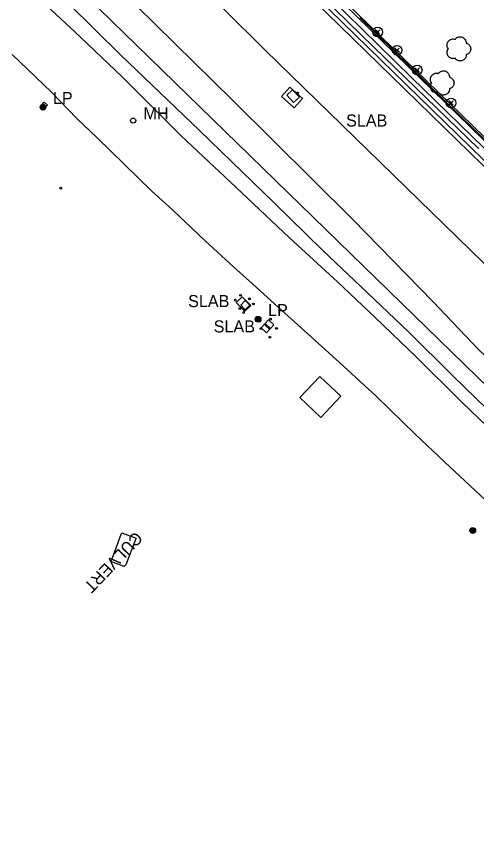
# Model space of a CAD drawing. Extents: x 368532 to 392481, y 10654822 to 10676899.
# Drawn here: x 383057.7 to 383248.4, y 10655839.6 to 10656177.5 of the extents above; entities that cross this region are included whole.
import ezdxf

# ---------------------------------------------------------------- set-up
doc = ezdxf.new("R2010")
doc.units = 0
for name, color, linetype in [('p_drainage culvert', 7, 'Continuous'), ('p_dtm obscured area', 7, 'Continuous'), ('p_dtm slab', 7, 'Continuous'), ('p_railroad rr control', 7, 'Continuous'), ('p_road dirt road', 7, 'Continuous'), ('p_structure antenae', 7, 'Continuous'), ('p_structure building', 7, 'Continuous'), ('p_structure fence', 7, 'Continuous'), ('p_structure unidentified', 7, 'Continuous'), ('p_structure wall', 7, 'Continuous'), ('p_utility general pole', 7, 'Continuous'), ('p_utility manhole', 7, 'Continuous'), ('p_veg tree', 7, 'Continuous')]:
    doc.layers.add(name, color=color, linetype=linetype)

msp = doc.modelspace()

# ---------------------------------------------------------------- linework, layer by layer
at = {"layer": 'p_drainage culvert'}
for p, q in [((383097.45, 10655952.89), (383101.15, 10655963.17)), ((383101.15, 10655963.17), (383101.44, 10655963.78)), ((383101.44, 10655963.78), (383107.28, 10655961.53)), ((383107.07, 10655960.93), (383103.04, 10655950.48)), ((383107.28, 10655961.53), (383107.07, 10655960.93)), ((383096.89, 10655951.84), (383097.45, 10655952.89)), ((383102.34, 10655949.78), (383096.89, 10655951.84)), ((383103.04, 10655950.48), (383102.34, 10655949.78))]:
    msp.add_line(p, q, dxfattribs=at)
at = {"layer": 'p_dtm obscured area'}
for points in [[(382832.74, 10656446.44), (382886.6, 10656393.25), (382939, 10656345.54), (382995.99, 10656291.03), (383043.04, 10656244.56), (383099.52, 10656189.78), (383147.29, 10656142.76), (383197, 10656093.37)], [(383164.44, 10656100.24), (383133.56, 10656130.26), (383100.79, 10656161.57), (383069.01, 10656193.09), (383043.67, 10656218.65), (383017.8, 10656243.58), (382990.58, 10656270.6), (382962.94, 10656297.47), (382929.7, 10656329.8), (382908.24, 10656350.9), (382883.85, 10656374.87), (382861.89, 10656395.47), (382841.28, 10656414.89), (382820.76, 10656435.21)], [(383447.19, 10655825.85), (383416.01, 10655856.28), (383391.41, 10655879.84), (383373.94, 10655897.12), (383341.7, 10655928.82), (383317.62, 10655952.24), (383285.8, 10655982.54), (383262.65, 10656005.17), (383238.38, 10656028.84), (383220.08, 10656046.91), (383203.19, 10656063.07), (383184.68, 10656080.6), (383164.44, 10656100.24)], [(383197, 10656093.37), (383230.39, 10656059.31), (383249.12, 10656039.52), (383272.58, 10656017.23), (383296.04, 10655993.99), (383320.89, 10655969.6), (383354.14, 10655938.68), (383384.04, 10655909.15), (383404.94, 10655889.09), (383425.24, 10655869.6), (383459.08, 10655837.18)]]:
    msp.add_lwpolyline(points, dxfattribs=at)
at = {"layer": 'p_dtm slab'}
for p, q in [((383180.91, 10656184.02), (383294.15, 10656073.62)), ((383160.8, 10656163.45), (383143.52, 10656180.58)), ((383291.77, 10656035.92), (383160.8, 10656163.45)), ((383167.57, 10656144.26), (383171, 10656148.08)), ((383169.72, 10656144.79), (383172.14, 10656147.03)), ((383171, 10656148.08), (383176.18, 10656143.43)), ((383172.14, 10656147.03), (383174.93, 10656144.02)), ((383172.75, 10656139.61), (383167.57, 10656144.26)), ((383172.5, 10656141.78), (383169.72, 10656144.79)), ((383174.93, 10656144.02), (383172.5, 10656141.78)), ((383176.18, 10656143.43), (383172.75, 10656139.61)), ((383148.8, 10656059.03), (383151.25, 10656061.43)), ((383151.25, 10656061.43), (383154.82, 10656057.79)), ((383152.38, 10656055.39), (383148.8, 10656059.03)), ((383154.82, 10656057.79), (383152.38, 10656055.39)), ((383159.11, 10656048.59), (383162.12, 10656051.81)), ((383162.12, 10656051.81), (383164.3, 10656049.78)), ((383161.3, 10656046.55), (383159.11, 10656048.59)), ((383164.3, 10656049.78), (383161.3, 10656046.55))]:
    msp.add_line(p, q, dxfattribs=at)
at = {"layer": 'p_railroad rr control'}
msp.add_lwpolyline([(383869.28, 10655424.57), (381558.23, 10657672.49)], dxfattribs=at)
at = {"layer": 'p_road dirt road'}
for p, q in [((383059.39, 10656192.32), (383081.76, 10656171.17)), ((383081.76, 10656171.17), (383101.51, 10656152.36)), ((383055.99, 10656161.62), (383072.22, 10656146.01)), ((383101.51, 10656152.36), (383125.94, 10656128.06)), ((383072.22, 10656146.01), (383082.71, 10656135.18)), ((383082.71, 10656135.18), (383091.04, 10656127.25)), ((383091.04, 10656127.25), (383113.83, 10656105.12)), ((383125.94, 10656128.06), (383150.92, 10656104.57)), ((383113.83, 10656105.12), (383122.39, 10656097.33)), ((383150.92, 10656104.57), (383170.8, 10656085.84)), ((383122.39, 10656097.33), (383135.84, 10656084.57)), ((383135.84, 10656084.57), (383147.78, 10656073.67)), ((383170.8, 10656085.84), (383190.74, 10656067.52)), ((383147.78, 10656073.67), (383155.5, 10656066.73)), ((383155.5, 10656066.73), (383164.74, 10656058.34)), ((383190.74, 10656067.52), (383206.25, 10656052.86)), ((383164.74, 10656058.34), (383176.99, 10656047.3)), ((383206.25, 10656052.86), (383223.34, 10656036.57)), ((383176.99, 10656047.3), (383189.99, 10656035.57)), ((383189.99, 10656035.57), (383206.79, 10656020.34)), ((383223.34, 10656036.57), (383242.4, 10656017.71)), ((383206.79, 10656020.34), (383222.91, 10656004.56)), ((383242.4, 10656017.71), (383264.11, 10655996.52)), ((383222.91, 10656004.56), (383235.12, 10655993.03)), ((383235.12, 10655993.03), (383256.13, 10655973.44))]:
    msp.add_line(p, q, dxfattribs=at)
at = {"layer": 'p_structure antenae'}
for p, q in [((383207.12, 10656171.16), (383206.38, 10656171.9)), ((383206.42, 10656170), (383207.12, 10656170.7)), ((383207.58, 10656171.16), (383208.26, 10656171.84)), ((383208.28, 10656170), (383207.58, 10656170.7)), ((383215.17, 10656163.64), (383214.43, 10656164.38)), ((383214.47, 10656162.48), (383215.17, 10656163.18)), ((383215.63, 10656163.64), (383216.31, 10656164.32)), ((383216.33, 10656162.48), (383215.63, 10656163.18)), ((383223.49, 10656155.44), (383222.75, 10656156.18)), ((383223.95, 10656155.44), (383224.63, 10656156.12)), ((383222.79, 10656154.28), (383223.49, 10656154.98)), ((383224.65, 10656154.28), (383223.95, 10656154.98)), ((383237.5, 10656141.87), (383236.76, 10656142.61)), ((383237.96, 10656141.87), (383238.64, 10656142.55)), ((383236.8, 10656140.71), (383237.5, 10656141.41)), ((383238.66, 10656140.71), (383237.96, 10656141.41))]:
    msp.add_line(p, q, dxfattribs=at)
for centre, radius in [((383207.35, 10656170.94), 2), ((383207.35, 10656170.94), 0.311), ((383215.4, 10656163.42), 2), ((383215.4, 10656163.42), 0.311), ((383223.72, 10656155.22), 2), ((383223.72, 10656155.22), 0.311), ((383237.73, 10656141.64), 2), ((383237.73, 10656141.64), 0.311)]:
    msp.add_circle(centre, radius, dxfattribs=at)
at = {"layer": 'p_structure building'}
msp.add_lwpolyline([(383183.41, 10656028.48), (383192.08, 10656020.23), (383183.76, 10656011.49), (383175.09, 10656019.73)], close=True, dxfattribs=at)
at = {"layer": 'p_structure fence'}
for p, q in [((383097.79, 10656270.4), (383205.79, 10656164.65)), ((383199.98, 10656176.92), (383242.1, 10656135.66)), ((383205.79, 10656164.65), (383249.22, 10656122.57)), ((383242.1, 10656135.66), (383277.99, 10656100.82))]:
    msp.add_line(p, q, dxfattribs=at)
at = {"layer": 'p_structure unidentified'}
for p, q in [((383068.41, 10656140.99), (383069.24, 10656141.91)), ((383069.24, 10656141.91), (383070.54, 10656140.73)), ((383069.7, 10656139.82), (383068.41, 10656140.99)), ((383070.54, 10656140.73), (383069.7, 10656139.82)), ((383150.61, 10656057.93), (383152.49, 10656059.82)), ((383152.54, 10656056.02), (383150.61, 10656057.93)), ((383152.49, 10656059.82), (383154.42, 10656057.91)), ((383154.42, 10656057.91), (383152.54, 10656056.02)), ((383160.71, 10656049.62), (383161.06, 10656050.02)), ((383162.5, 10656048.06), (383160.71, 10656049.62)), ((383161.06, 10656050.02), (383162.85, 10656048.45)), ((383162.85, 10656048.45), (383162.5, 10656048.06))]:
    msp.add_line(p, q, dxfattribs=at)
for centre in [(383174.19, 10656145.75), (383076.08, 10656106.34), (383150.58, 10656062), (383154.23, 10656060.56), (383148.4, 10656059.97), (383155.88, 10656058.42), (383150.31, 10656056.56), (383151.84, 10656054.9), (383162.91, 10656052.16), (383158.91, 10656048.24), (383165.42, 10656048.31), (383162.67, 10656044.65)]:
    msp.add_circle(centre, 0.375, dxfattribs=at)
at = {"layer": 'p_structure wall'}
for p, q in [((383586.78, 10655791.06), (383168.33, 10656198.74)), ((383185.54, 10656187.33), (383221.31, 10656152.14)), ((383194.32, 10656183.1), (383451.05, 10655933.28)), ((383450.3, 10655932.5), (383193.56, 10656182.32)), ((383221.31, 10656152.14), (383264.65, 10656109.98))]:
    msp.add_line(p, q, dxfattribs=at)
at = {"layer": 'p_utility general pole'}
for centre, radius in [((383068.74, 10656139.84), 1.19), ((383068.74, 10656139.84), 0.901), ((383068.74, 10656139.84), 0.608), ((383068.74, 10656139.84), 0.337), ((383068.74, 10656139.84), 0.12), ((383157.82, 10656052.08), 1.19), ((383157.82, 10656052.08), 0.901), ((383157.82, 10656052.08), 0.608), ((383157.82, 10656052.08), 0.337), ((383157.82, 10656052.08), 0.12), ((383246.71, 10655964.66), 1.19), ((383246.71, 10655964.66), 0.901), ((383246.71, 10655964.66), 0.608), ((383246.71, 10655964.66), 0.337), ((383246.71, 10655964.66), 0.12)]:
    msp.add_circle(centre, radius, dxfattribs=at)
at = {"layer": 'p_utility manhole'}
msp.add_circle((383106.08, 10656134.33), 1.05, dxfattribs=at)
at = {"layer": 'p_veg tree'}
for p, q in [((383240.77, 10656164.03), (383240.77, 10656164.03)), ((383233.85, 10656149.92), (383233.85, 10656149.92))]:
    msp.add_line(p, q, dxfattribs=at)
for points in [[(383239.44, 10656160.08), (383237.88, 10656160.04), (383236.56, 10656160.98), (383236.14, 10656162.42), (383236.23, 10656163.27), (383236.55, 10656163.89), (383236.65, 10656164), (383236.59, 10656164.1), (383236.19, 10656164.97), (383236.47, 10656166.87), (383238.02, 10656168), (383239.32, 10656167.95), (383239.46, 10656167.91), (383239.53, 10656168.01), (383240.48, 10656168.77), (383242.09, 10656168.95), (383243.48, 10656168.02), (383243.93, 10656167.03), (383244.01, 10656166.49), (383243.99, 10656166.37), (383244.1, 10656166.38), (383244.71, 10656166.1), (383245.58, 10656165.16), (383245.85, 10656163.61), (383245.26, 10656162.35), (383244.32, 10656161.7), (383244.07, 10656161.63), (383244.02, 10656161.58), (383244.01, 10656161.52), (383243.97, 10656161.06), (383243.66, 10656160.14), (383242.75, 10656159.34), (383241.54, 10656158.98), (383240.02, 10656159.48), (383239.41, 10656160.09)], [(383232.52, 10656145.97), (383230.97, 10656145.93), (383229.65, 10656146.86), (383229.23, 10656148.31), (383229.31, 10656149.15), (383229.64, 10656149.78), (383229.74, 10656149.89), (383229.68, 10656149.98), (383229.27, 10656150.85), (383229.56, 10656152.76), (383231.11, 10656153.88), (383232.41, 10656153.84), (383232.55, 10656153.8), (383232.62, 10656153.9), (383233.57, 10656154.66), (383235.17, 10656154.84), (383236.57, 10656153.91), (383237.02, 10656152.92), (383237.09, 10656152.37), (383237.08, 10656152.26), (383237.19, 10656152.27), (383237.79, 10656151.98), (383238.66, 10656151.04), (383238.94, 10656149.49), (383238.34, 10656148.24), (383237.41, 10656147.59), (383237.15, 10656147.52), (383237.11, 10656147.47), (383237.1, 10656147.4), (383237.06, 10656146.95), (383236.75, 10656146.02), (383235.84, 10656145.23), (383234.63, 10656144.87), (383233.11, 10656145.37), (383232.5, 10656145.98)]]:
    msp.add_spline(points, degree=3, dxfattribs=at)

# ---------------------------------------------------------------- texts
at = {"layer": 'p_drainage culvert'}
msp.add_text(' CULVERT', height=5, rotation=226.3972, dxfattribs=at).set_placement((383108.15, 10655965.91))
at = {"layer": 'p_dtm slab'}
for p in [(383192.41, 10656131.85), (383126.98, 10656057.13), (383137.58, 10656046.64)]:
    msp.add_text(' SLAB', height=5, dxfattribs=at).set_placement(p)
at = {"layer": 'p_utility general pole'}
for p in [(383072.85, 10656141.13), (383161.94, 10656053.38)]:
    msp.add_text('LP', height=5, dxfattribs=at).set_placement(p)
at = {"layer": 'p_utility manhole'}
msp.add_text('MH', height=5, dxfattribs=at).set_placement((383110.35, 10656134.79))

doc.saveas('drawing.dxf')
